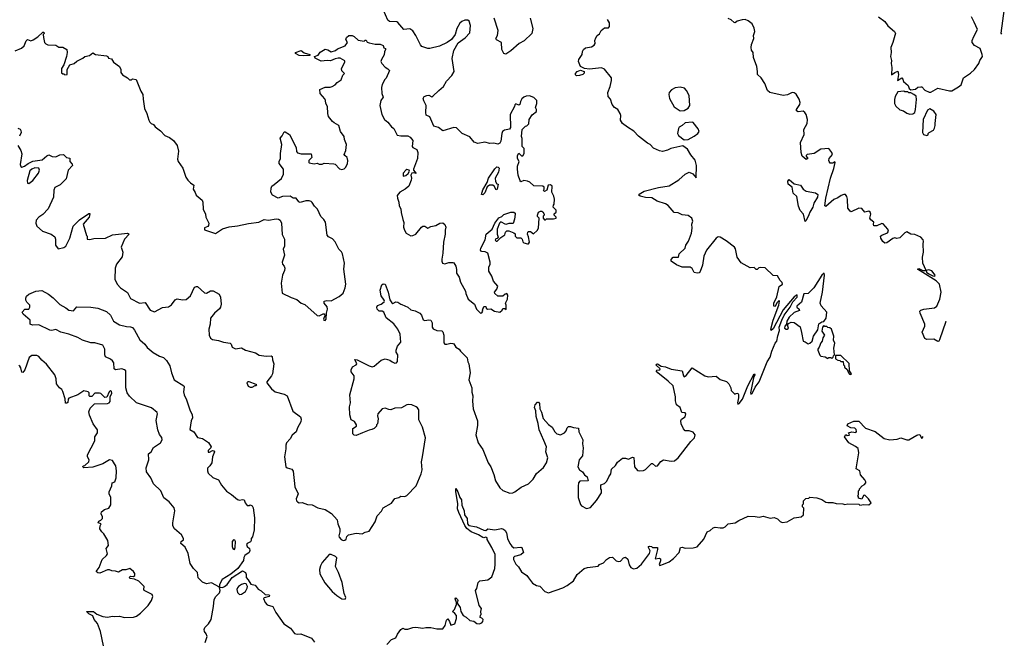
# Model space of a CAD drawing. Extents: x 2220333 to 2384341, y 721037 to 894043.
# Tile 282 of 325: x 2352603 to 2362473, y 813727 to 819944. Entities that reach past the tile are written whole.
import ezdxf

# ---------------------------------------------------------------- set-up
doc = ezdxf.new("R2010")
doc.units = 0

msp = doc.modelspace()

# ---------------------------------------------------------------- linework, layer by layer
at = {"layer": '0CON10XD'}
for points in [[(2356444, 817944), (2356453.6, 817913.6), (2356448.8, 817865), (2356458.8, 817835), (2356478.8, 817805), (2356525, 817780), (2356545, 817780.8), (2356575, 817796), (2356630, 817865), (2356645, 817874), (2356665, 817874), (2356695, 817856.7), (2356725, 817871.2), (2356775, 817882.5), (2356815, 817906), (2356845, 817908.8), (2356865, 817893.3), (2356875.8, 817865), (2356867.1, 817835), (2356868, 817795), (2356851.4, 817715), (2356844.4, 817605), (2356833.6, 817543.6), (2356833.6, 817523.6), (2356842.5, 817505), (2356865, 817497.5), (2356905, 817510), (2356945, 817512.5), (2356955, 817507.5), (2356973.8, 817475), (2356981.7, 817441.7), (2356981.4, 817405), (2357010, 817365), (2357022, 817315), (2357071.2, 817225), (2357075, 817200), (2357097.5, 817145), (2357162.5, 817095), (2357182.5, 817045), (2357222.5, 817005), (2357235, 817007.5), (2357247, 817023), (2357242.5, 817035), (2357255, 817070), (2357275, 817070), (2357280, 817055), (2357293, 817043), (2357325, 817046.7), (2357363.8, 817023.8), (2357415, 817012.5), (2357440, 817035), (2357445, 817050), (2357465, 817050), (2357478.3, 817041.7), (2357480, 817085), (2357472.5, 817105), (2357492.5, 817145), (2357497.5, 817185), (2357485, 817200), (2357470, 817195), (2357446.4, 817173.6), (2357395, 817173.3), (2357365, 817200), (2357362.5, 817215), (2357387.5, 817245), (2357397.5, 817275), (2357353.8, 817325), (2357336.7, 817375), (2357306.7, 817425), (2357306.4, 817463.6), (2357318.8, 817495), (2357318.8, 817515), (2357296.7, 817605), (2357269.3, 817619.3), (2357233, 817623), (2357223.3, 817635), (2357226.7, 817655), (2357270.5, 817739.5), (2357280, 817795), (2357340, 817845), (2357367.5, 817905), (2357405, 817957.5), (2357436.1, 817973.9), (2357455, 817992.5), (2357525, 818017.5), (2357555, 818017.5), (2357570, 818005), (2357570, 817995), (2357562.5, 817945), (2357548.3, 817901.7), (2357505, 817902.5), (2357475, 817893.3), (2357425, 817920), (2357413, 817907), (2357390, 817845), (2357390, 817795), (2357400, 817765), (2357388.3, 817751.7), (2357375, 817750), (2357370, 817735), (2357380, 817725), (2357390, 817725), (2357427, 817763), (2357465, 817790), (2357472.5, 817815), (2357485, 817827.5), (2357505, 817830), (2357555, 817810), (2357568.3, 817798.3), (2357570, 817775), (2357585, 817757.5), (2357625, 817760), (2357640, 817745), (2357645, 817720), (2357655, 817707.5), (2357695, 817697.5), (2357705, 817700), (2357712.5, 817715), (2357705, 817770), (2357692.5, 817795), (2357697.5, 817815), (2357705, 817822.5), (2357725, 817822.5), (2357755, 817800), (2357789.3, 817830.7), (2357802.5, 817855), (2357810, 817955), (2357793, 817973), (2357792.5, 817985), (2357804.1, 818015.9), (2357825, 818027.5), (2357837.5, 818027.5), (2357848.3, 818018.3), (2357860, 817995), (2357860, 817985), (2357850, 817975), (2357850, 817955), (2357865, 817940), (2357875, 817940), (2357885, 817950), (2357955, 817947.5), (2357980, 817955), (2357980, 817965), (2357960, 817985), (2357961.7, 817998.3), (2357980, 818015), (2357980, 818035), (2357950, 818065), (2357953, 818087), (2357960, 818095), (2357962.5, 818145), (2357956.2, 818175), (2357937.5, 818215), (2357940, 818275), (2357925, 818290), (2357900, 818285), (2357887.5, 818235), (2357862.5, 818222.5), (2357852.5, 818232.5), (2357860, 818245), (2357860, 818265), (2357847, 818277), (2357758.3, 818278.3), (2357716.4, 818316.4), (2357695, 818327.5), (2357655, 818332.5), (2357625, 818320), (2357618.3, 818328.3), (2357600, 818385), (2357593, 818447), (2357592.5, 818475), (2357610, 818525), (2357593.3, 818555), (2357592.5, 818585), (2357605, 818607.5), (2357631.7, 818581.7), (2357645, 818580), (2357660, 818605), (2357660, 818655), (2357640, 818675), (2357640, 818755), (2357632.5, 818775), (2357640, 818845), (2357671.7, 818878.3), (2357688.3, 818881.7), (2357708.3, 818901.7), (2357710, 818945), (2357740.7, 818989.3), (2357782.5, 819025), (2357782.5, 819045), (2357772.5, 819065), (2357786.7, 819105), (2357787.5, 819125), (2357786.1, 819136.1), (2357755.8, 819165.8), (2357715, 819182), (2357680.7, 819179.3), (2357655, 819167.5), (2357635, 819152.5), (2357623.6, 819123.6), (2357616.2, 819095), (2357605, 819086.7), (2357575, 819100), (2357565, 819090), (2357562.5, 819075), (2357520.8, 818995), (2357524.4, 818865), (2357512.5, 818847.5), (2357463.6, 818836.4), (2357444.3, 818825), (2357435.8, 818805), (2357426.1, 818726.1), (2357415, 818708), (2357395, 818698.6), (2357355, 818705.7), (2357315, 818703.8), (2357265, 818718), (2357194.5, 818704.5), (2357158.7, 818718.7), (2357115, 818769.2), (2357040, 818805), (2356980.8, 818860.8), (2356955, 818864.2), (2356845, 818832), (2356802.4, 818862.4), (2356755, 818876.7), (2356715, 818970), (2356678.3, 818988.3), (2356673.3, 819015), (2356679.2, 819085), (2356652.7, 819132.7), (2356648.8, 819155), (2356656.1, 819173.9), (2356685, 819186), (2356705, 819188.8), (2356735, 819172.5), (2356745, 819176.7), (2356805, 819233.8), (2356851.4, 819275), (2356882, 819328), (2356935, 819385.8), (2356959.4, 819425), (2356938, 819555), (2356953.8, 819635), (2356998.3, 819711.7), (2357069.3, 819760.7), (2357115, 819812.5), (2357123.1, 819885), (2357109.7, 819929.7), (2357095, 819940), (2357065, 819939.4), (2357034, 819925), (2357015, 819908), (2356984, 819855), (2356967.5, 819795), (2356932.5, 819745), (2356887.5, 819715), (2356812.1, 819677.9), (2356715, 819654.4), (2356695, 819655.6), (2356635, 819675.8), (2356620.9, 819690.9), (2356575, 819786.2), (2356545, 819831.2), (2356515, 819851.4), (2356455, 819846.7), (2356395, 819917.5), (2356383, 819923), (2356310, 819925), (2356295, 819940), (2356247.5, 820047.5)], [(2357718.7, 819958.7), (2357747.3, 819857.3), (2357738, 819805), (2357659.1, 819730.9), (2357610, 819705), (2357527.4, 819632.6), (2357485, 819604), (2357475, 819600), (2357455.8, 819605.8), (2357435.5, 819645.5), (2357432.5, 819715), (2357383.9, 819743.9), (2357377.5, 819755), (2357393.8, 819785), (2357399.2, 819835), (2357357.9, 819957.9)], [(2361212.3, 819972.3), (2361275, 819927.5), (2361304.1, 819884.1), (2361372.5, 819825), (2361382.5, 819805), (2361373.8, 819786.2), (2361356.7, 819715), (2361336.7, 819665), (2361340, 819615), (2361333.3, 819575), (2361342.5, 819535), (2361340, 819505), (2361346.2, 819465), (2361342.5, 819392.5), (2361374.2, 819415.8), (2361406.7, 819426.7), (2361413.8, 819395), (2361403.3, 819333.3), (2361445, 819362.5), (2361457, 819347), (2361462.5, 819325), (2361510, 819285), (2361520, 819255), (2361535, 819240), (2361581.7, 819248.3), (2361605, 819267.5), (2361635, 819272.5), (2361645, 819270), (2361675, 819237.5), (2361718.3, 819218.3), (2361735, 819217.5), (2361805, 819257.5), (2361921.7, 819231.7), (2361948.3, 819231.7), (2362015, 819270), (2362039.3, 819290.7), (2362065, 819360), (2362135, 819406.7), (2362172.5, 819445), (2362216.7, 819505), (2362226.7, 819535), (2362253.8, 819575), (2362252, 819595), (2362230, 819655), (2362173.3, 819685), (2362151.2, 819715), (2362152, 819735), (2362166, 819775), (2362205.6, 819845), (2362169.8, 819919.8), (2362142.2, 819972.2)], [(2362472.7, 820055), (2362438.3, 819808.3), (2362444.5, 819800.1)], [(2359355, 815812), (2359315, 815823.6), (2359275, 815825.7), (2359255.6, 815845), (2359233.8, 815895), (2359231.2, 815925), (2359238.3, 815941.7), (2359275.4, 815964.6), (2359280.8, 815995), (2359275, 816006), (2359240, 816010), (2359225, 816057.5), (2359187.5, 816085), (2359178, 816125), (2359178, 816165), (2359152, 816275), (2359104.4, 816324.4), (2358998.8, 816405), (2358982.5, 816425), (2358988.3, 816431.7), (2359020, 816435), (2359022.5, 816445), (2358984.3, 816484.3), (2358987, 816493), (2358995, 816495.8), (2359032, 816472), (2359075, 816467.5), (2359135, 816442.5), (2359245, 816426.7), (2359257.5, 816375), (2359265, 816367.5), (2359285, 816380), (2359345, 816457.5), (2359470, 816375), (2359505, 816367.5), (2359585, 816372.5), (2359625, 816340), (2359689.3, 816319.3), (2359710, 816295), (2359730, 816255), (2359735, 816230), (2359771.7, 816191.7), (2359785, 816200), (2359801.7, 816201.7), (2359809.3, 816189.3), (2359808.8, 816155), (2359797.5, 816105), (2359802.5, 816092.5), (2359815, 816100), (2359847, 816143), (2359903.5, 816276.5), (2359965, 816397.5), (2359972.5, 816385), (2359960, 816355), (2359930, 816205), (2359932.5, 816192.5), (2359945, 816200), (2359976.4, 816263.6), (2360013.9, 816316.1), (2360095, 816517.5), (2360125.9, 816564.1), (2360142, 816625), (2360177.3, 816702.7), (2360193.8, 816725), (2360201.7, 816778.3), (2360219.3, 816830.7), (2360217.5, 816865), (2360241.2, 816935), (2360266.2, 816985), (2360326.7, 817065), (2360353.9, 817116.1), (2360396.7, 817165), (2360397.5, 817187.5), (2360365, 817168.8), (2360255, 817036), (2360155, 816847.5), (2360135, 816830), (2360133.3, 816845), (2360156.2, 816935), (2360213.3, 817085), (2360220, 817125), (2360215, 817130), (2360193.6, 817106.4), (2360175, 817070), (2360162.5, 817072.5), (2360161.2, 817105), (2360191.7, 817168.3), (2360215, 817270), (2360250, 817295), (2360245, 817310), (2360225, 817330), (2360198.3, 817378.3), (2360155, 817380), (2360075, 817457.5), (2360025, 817460), (2360013, 817457), (2359995, 817440), (2359985, 817440), (2359965, 817460), (2359925, 817457.5), (2359835, 817507.5), (2359796.4, 817566.4), (2359777.5, 817647.5), (2359766.6, 817666.6), (2359685, 817730), (2359625, 817764.2), (2359605, 817767.1), (2359584.2, 817755), (2359487.1, 817635), (2359460, 817575), (2359446, 817485), (2359425, 817420), (2359415, 817407.5), (2359395, 817403.3), (2359363, 817413), (2359345, 817452.5), (2359325, 817463.8), (2359245, 817463.3), (2359187.7, 817487.7), (2359135, 817523.3), (2359135, 817540), (2359155, 817566.7), (2359207.5, 817565), (2359215, 817600), (2359273.3, 817656.7), (2359280, 817685), (2359305.6, 817724.4), (2359335.7, 817805), (2359342.5, 817855), (2359340, 817895), (2359350, 817925), (2359340, 817955), (2359305, 817981.2), (2359245, 817989.2), (2359205, 818007.5), (2359165, 818014), (2359105, 818081.2), (2359075, 818100), (2358992.5, 818125), (2358939.5, 818159.5), (2358875, 818162.2), (2358823.3, 818175), (2358810, 818185), (2358812, 818195), (2358862.7, 818227.3), (2359005, 818264.4), (2359115, 818278.1), (2359209.1, 818340.9), (2359272.7, 818397.3), (2359315, 818417.5), (2359349.3, 818399.3), (2359385, 818360), (2359386, 818485), (2359375, 818537.5), (2359329.5, 818589.5), (2359295.6, 818645.6), (2359249.3, 818679.3), (2359130, 818655), (2359095, 818636.2), (2359045, 818623.8), (2359015, 818628.8), (2358957, 818657), (2358923, 818693), (2358895, 818707.5), (2358807.3, 818777.3), (2358758.3, 818828.3), (2358695.7, 818865.7), (2358646, 818905), (2358623.9, 818936.1), (2358627.5, 818985), (2358622.9, 819005), (2358598, 819045), (2358565, 819065.7), (2358543, 819093), (2358525, 819147.5), (2358502.5, 819175), (2358498, 819215), (2358521.2, 819275), (2358536.2, 819335), (2358537, 819363), (2358465, 819447.5), (2358435, 819463.3), (2358315, 819448), (2358264, 819454), (2358224.4, 819474.4), (2358206.2, 819525), (2358208.8, 819545), (2358240.8, 819595), (2358244.3, 819625), (2358255, 819646), (2358275, 819662.5), (2358335, 819672.5), (2358361.7, 819688.3), (2358370, 819705), (2358367.5, 819735), (2358378.3, 819761.7), (2358393.3, 819785), (2358416.1, 819803.9), (2358433.3, 819835), (2358465, 819862.5), (2358505, 819862.5), (2358516.7, 819875), (2358515, 819912.5), (2358496.7, 819945)], [(2361887.9, 816917.1), (2361885, 816920), (2361824.4, 816735.6), (2361815, 816722), (2361805, 816720), (2361765, 816742.7), (2361695, 816740.3), (2361675, 816750.4), (2361650.5, 816815), (2361675.8, 816875), (2361675.8, 816895), (2361628.1, 817005), (2361625.8, 817025), (2361636, 817035), (2361664.7, 817045.3), (2361773.6, 817056.4), (2361795, 817072.5), (2361826.5, 817143.5), (2361838.8, 817215), (2361823, 817293), (2361788.3, 817328.3), (2361603.3, 817445), (2361615, 817450), (2361655, 817430), (2361690, 817430), (2361656.7, 817505), (2361653.3, 817565), (2361663.9, 817616.1), (2361657.9, 817695), (2361662.2, 817725), (2361658.6, 817738.6), (2361635.8, 817765), (2361575, 817791.4), (2361535.8, 817795.8), (2361495, 817817.5), (2361475, 817807.5), (2361425, 817760), (2361395, 817752.5), (2361375, 817757.5), (2361355, 817753.3), (2361295, 817710), (2361275, 817706.7), (2361255, 817722.5), (2361233.9, 817753.9), (2361233.3, 817775), (2361244.3, 817785.7), (2361302.1, 817807.9), (2361311.1, 817825), (2361304.2, 817845), (2361259.3, 817899.3), (2361245, 817903.3), (2361195, 817880), (2361165, 817880), (2361160, 817895), (2361166.1, 817916.1), (2361135, 817937.5), (2361124.2, 817954.2), (2361134.4, 817995), (2361128.1, 818015), (2361115, 818024.3), (2361076.1, 818016.1), (2361045, 818052.9), (2361015, 818054.3), (2360939.3, 818020.7), (2360926.1, 818026.1), (2360903.3, 818055), (2360900, 818145), (2360893.9, 818173.9), (2360882.5, 818192.5), (2360865, 818193.3), (2360836.4, 818183.6), (2360805, 818160), (2360765, 818143.3), (2360685, 818072.5), (2360675, 818080), (2360683.1, 818156.9), (2360731.9, 818358.1), (2360765, 818452.5), (2360777.5, 818515), (2360775, 818520), (2360755, 818506.7), (2360727.5, 818507.5), (2360716.7, 818525), (2360713.3, 818535), (2360718.8, 818555), (2360749.2, 818595), (2360744.1, 818614.1), (2360715, 818653.3), (2360635, 818645.7), (2360566.9, 818603.1), (2360497.5, 818595), (2360486.7, 818585), (2360487, 818577), (2360502.5, 818555), (2360485, 818542), (2360447.7, 818577.7), (2360436.2, 818615), (2360430.6, 818715), (2360466, 818795), (2360463.8, 818845), (2360496, 818905), (2360501.2, 818945), (2360487.5, 818995), (2360474.3, 819014.3), (2360455, 819027.5), (2360405, 819020), (2360390.5, 819030.5), (2360390, 819045), (2360422.2, 819095), (2360427.3, 819115), (2360415, 819148.6), (2360385, 819197.3), (2360365, 819212.5), (2360345, 819215.6), (2360298.7, 819191.3), (2360255, 819183.1), (2360123.1, 819213.1), (2360100, 819235), (2360070.8, 819305), (2360035, 819360), (2359997.5, 819395), (2360000, 819425), (2359992.5, 819475), (2359958.8, 819565), (2359956, 819615), (2359939.7, 819639.7), (2359934.2, 819665), (2359937.5, 819695), (2359960.8, 819755), (2359960, 819785), (2359972, 819825), (2359965, 819857.5), (2359945, 819902.5), (2359905, 819933.8), (2359875, 819946.2), (2359845, 819943.8), (2359795, 819928.8), (2359775.8, 819914.2), (2359765, 819916.7), (2359735, 819943.3), (2359705, 819956.7)], [(2352557.5, 819632.5), (2352619.7, 819660.3), (2352649.3, 819680.7), (2352668.3, 819731.7), (2352680, 819745), (2352713.3, 819733.3), (2352737.7, 819742.3), (2352786.1, 819773.9), (2352835, 819820), (2352845, 819820), (2352850, 819805), (2352840, 819795), (2352843.3, 819765), (2352853.3, 819715), (2352865, 819702.5), (2352885, 819693.3), (2352965, 819690), (2352995, 819667.5), (2353035, 819670), (2353076.7, 819645), (2353080, 819615), (2353072.5, 819575), (2353047.3, 819492.7), (2353021.2, 819455), (2353023, 819413), (2353035, 819400), (2353045, 819400), (2353055, 819390), (2353080, 819395), (2353080, 819445), (2353105, 819491.2), (2353150, 819505), (2353175, 819530), (2353235, 819557.5), (2353256.1, 819573.9), (2353303.6, 819586.4), (2353335, 819612.5), (2353363.9, 819593.9), (2353475, 819582.5), (2353487.5, 819575), (2353495, 819560), (2353525, 819552.5), (2353545, 819517.5), (2353602.5, 819475), (2353616.4, 819446.4), (2353617.5, 819415), (2353635, 819392.5), (2353683, 819363), (2353705, 819340), (2353725, 819340), (2353735, 819350), (2353770, 819345), (2353816.4, 819226.4), (2353836.2, 819195), (2353840.7, 819149.3), (2353854, 819055), (2353876.2, 819005), (2353896.1, 818936.1), (2353907.7, 818917.7), (2353922.7, 818902.7), (2353943.8, 818893.8), (2353960.3, 818870.3), (2354015, 818830), (2354056.7, 818785), (2354104.2, 818764.2), (2354144.3, 818734.3), (2354183.3, 818685), (2354195.8, 818625.8), (2354186.7, 818546.7), (2354192.5, 818525), (2354240, 818455), (2354270, 818365), (2354287.7, 818337.7), (2354315, 818308.8), (2354350, 818285), (2354343.3, 818245), (2354363.6, 818213.6), (2354373.3, 818185), (2354432.5, 818135), (2354440, 818115), (2354443.8, 818045), (2354466.7, 817995), (2354467.5, 817965), (2354497.5, 817905), (2354497, 817883), (2354488.3, 817871.7), (2354455, 817860), (2354455, 817840), (2354565, 817802.9), (2354635, 817848.5), (2354702.4, 817867.6), (2354785, 817878.6), (2354897.9, 817902.1), (2355000, 817915), (2355055, 817941.2), (2355095.7, 817935.7), (2355175, 817950.4), (2355196.8, 817946.8), (2355215.4, 817935.4), (2355227.5, 817905), (2355235, 817792.5), (2355257.1, 817745), (2355259.2, 817695), (2355257.5, 817675), (2355244, 817645), (2355258.8, 817585), (2355234.4, 817514.4), (2355238, 817495), (2355254.5, 817474.5), (2355260, 817455), (2355257.4, 817432.6), (2355236.2, 817385), (2355224.2, 817305), (2355234.5, 817205), (2355325, 817160.4), (2355381.7, 817141.7), (2355425, 817105.7), (2355461.7, 817091.7), (2355585, 816980), (2355605, 816976.7), (2355645, 816997.5), (2355658.3, 816998.3), (2355662.5, 816975), (2355656.7, 816963.3), (2355650, 816945), (2355652.3, 816932.3), (2355665, 816931.2), (2355675, 816942.5), (2355677, 817003), (2355689.2, 817045), (2355685, 817066.7), (2355656.2, 817105), (2355656.7, 817123.3), (2355680.3, 817129.7), (2355725, 817128.9), (2355805, 817171.2), (2355845.8, 817204.2), (2355866.4, 817256.4), (2355871.2, 817295), (2355851.2, 817445), (2355859.2, 817505), (2355838, 817598), (2355828.3, 817618.3), (2355802.5, 817645), (2355765, 817717.5), (2355737.7, 817747.7), (2355699.5, 817769.5), (2355686.2, 817785), (2355670, 817915), (2355653, 817943), (2355621.7, 817971.7), (2355588.8, 818045), (2355556.7, 818075), (2355535, 818112.5), (2355523.6, 818123.6), (2355505, 818128.8), (2355471.7, 818128.3), (2355413, 818113), (2355400.7, 818120.7), (2355375, 818156.7), (2355345, 818157.5), (2355315, 818176.7), (2355238.3, 818171.7), (2355195, 818157.5), (2355137, 818187), (2355120, 818215), (2355122.5, 818255), (2355130, 818275), (2355155, 818292), (2355228.3, 818351.7), (2355247.5, 818395), (2355246, 818445), (2355203.9, 818503.9), (2355203.3, 818525), (2355218, 818555), (2355218, 818605), (2355230, 818695), (2355213.6, 818756.4), (2355235, 818780), (2355255, 818820), (2355265, 818820), (2355306.7, 818795), (2355373.8, 818665), (2355376.7, 818625), (2355389.5, 818609.5), (2355425, 818600), (2355525, 818600), (2355530, 818565), (2355502.5, 818535), (2355500, 818515), (2355505, 818510), (2355555, 818500), (2355585, 818506.7), (2355605, 818497.5), (2355635, 818497.5), (2355655, 818506.7), (2355751.7, 818501.7), (2355766.4, 818496.4), (2355809.5, 818449.5), (2355832.3, 818442.3), (2355855, 818450), (2355867.4, 818462.6), (2355888.3, 818501.7), (2355891.4, 818535), (2355884.2, 818564.2), (2355862.3, 818582.3), (2355856.7, 818595), (2355871.2, 818635), (2355878.8, 818695), (2355857.5, 818745), (2355856.2, 818775), (2355820, 818825), (2355802.5, 818885), (2355755, 818910), (2355740, 818925), (2355700, 818975), (2355693.6, 819003.6), (2355687.5, 819075), (2355673.3, 819105), (2355670, 819135), (2355661.7, 819151.7), (2355613.9, 819203.9), (2355612.5, 819245), (2355665, 819266.7), (2355715, 819267.5), (2355735, 819273.8), (2355765, 819290), (2355786, 819314), (2355825, 819340), (2355841.7, 819388.3), (2355860, 819405), (2355831.7, 819431.7), (2355827.5, 819455), (2355861.7, 819518.3), (2355861.7, 819531.7), (2355815, 819557.5), (2355795, 819557.5), (2355765, 819552.5), (2355719.3, 819530.7), (2355685, 819536.7), (2355625, 819527.8), (2355565, 819558.8), (2355556.7, 819575), (2355595, 819590), (2355615, 819618.8), (2355665, 819648.8), (2355693.6, 819643.6), (2355725, 819622.5), (2355767.5, 819635), (2355788.3, 819651.7), (2355865, 819683.8), (2355887.5, 819715), (2355872.5, 819745), (2355877.5, 819765), (2355903.6, 819786.4), (2355935, 819786.7), (2355957.5, 819775), (2355995, 819738.8), (2356055, 819730), (2356065, 819740), (2356075, 819740), (2356085, 819720), (2356105, 819712.5), (2356165, 819700), (2356215, 819698.8), (2356246.4, 819686.4), (2356253, 819663), (2356270, 819655), (2356270, 819645), (2356258.3, 819621.7), (2356257, 819593), (2356228.8, 819545), (2356224, 819525), (2356234.4, 819504.4), (2356265, 819470), (2356295, 819452.5), (2356310, 819435), (2356275, 819357.5), (2356262.5, 819345), (2356237.5, 819295), (2356230, 819265), (2356232.5, 819205), (2356246.4, 819166.4), (2356223.3, 819135), (2356213.8, 819085), (2356234.1, 818994.1), (2356261.2, 818945), (2356295, 818918.8), (2356331.7, 818871.7), (2356354.1, 818854.1), (2356387.5, 818787.5), (2356425, 818780), (2356495, 818782), (2356518.7, 818768.7), (2356542.5, 818735), (2356536, 818675), (2356545, 818662), (2356583.9, 818643.9), (2356593.8, 818615), (2356590, 818555), (2356550, 818445), (2356550, 818435), (2356577.5, 818402.5), (2356555, 818410), (2356533.3, 818406.7), (2356523.3, 818385), (2356530, 818355), (2356527.5, 818335), (2356502.5, 818275), (2356466.7, 818245), (2356413, 818217), (2356388.5, 818181.5), (2356388.9, 818155), (2356404, 818115), (2356408.3, 818078.3), (2356425, 818050), (2356426.4, 818013.6), (2356444, 817944)], [(2355445, 819581.1), (2355405, 819586.4), (2355368, 819605), (2355366.7, 819615), (2355425, 819634.3), (2355455, 819612.5), (2355510, 819595), (2355510, 819585), (2355505, 819584), (2355445, 819581.1)], [(2358185, 819382.5), (2358173, 819393), (2358173.3, 819405), (2358191.2, 819425), (2358225, 819438), (2358262.5, 819425), (2358260.7, 819409.3), (2358246.7, 819395), (2358215, 819383.8), (2358185, 819382.5)], [(2359225, 819032.5), (2359265, 819033.3), (2359303.9, 819056.1), (2359320, 819085), (2359313.3, 819185), (2359285.8, 819235.8), (2359267, 819257), (2359225, 819267.5), (2359175, 819262.5), (2359137, 819243), (2359114, 819215), (2359110, 819195), (2359118, 819155), (2359165, 819070), (2359225, 819032.5)], [(2361525, 818996.7), (2361555, 819001.2), (2361575.8, 819014.2), (2361583, 819043), (2361592.5, 819145), (2361588.3, 819178.3), (2361566.1, 819196.1), (2361535, 819210), (2361515, 819210), (2361505, 819220), (2361475, 819220), (2361465, 819227.5), (2361405, 819220), (2361380, 819175), (2361371.2, 819145), (2361373.3, 819105), (2361387, 819077), (2361425, 819042.5), (2361460.7, 819030.7), (2361495, 819006.7), (2361525, 818996.7)], [(2361695, 818782.5), (2361708.3, 818791.7), (2361710, 818805), (2361720, 818815), (2361761.7, 818838.3), (2361773.9, 818856.1), (2361781.2, 818885), (2361778.8, 818905), (2361790, 818995), (2361765, 819028.8), (2361725, 819051.2), (2361701.7, 819038.3), (2361660, 818945), (2361653.3, 818815), (2361663.6, 818793.6), (2361695, 818782.5)], [(2359265, 818740), (2359305, 818742.5), (2359365, 818777.5), (2359400, 818805), (2359412.5, 818825), (2359405, 818850), (2359355, 818912.5), (2359345, 818917.5), (2359275, 818910), (2359245, 818882.5), (2359213.6, 818866.4), (2359207.5, 818855), (2359197.5, 818805), (2359207.5, 818785), (2359265, 818740)], [(2352584.1, 818855.9), (2352607, 818847), (2352615.6, 818835.6), (2352618.1, 818815), (2352602.1, 818777.9)], [(2352584.1, 818684.1), (2352615, 818632.5), (2352625, 818600), (2352609.2, 818495), (2352614.1, 818474.1), (2352625, 818466.7), (2352652.5, 818475), (2352687.7, 818502.3), (2352735, 818527.5), (2352830, 818540), (2352875, 818580), (2352895, 818590), (2352930, 818575), (2352965, 818570.8), (2353005, 818588.8), (2353043, 818593), (2353073.9, 818563.9), (2353105, 818557.5), (2353107.5, 818525), (2353128.3, 818498.3), (2353131.2, 818485), (2353088, 818435), (2353070, 818350), (2353009.1, 818290.9), (2352955.8, 818264.2), (2352944, 818235), (2352943.3, 818165), (2352889.7, 818050.3), (2352835.9, 817994.1), (2352794.1, 817965.9), (2352768.8, 817935), (2352766.2, 817905), (2352776.7, 817875), (2352832.5, 817825), (2352920, 817795), (2352955, 817767.5), (2352963.3, 817745), (2352963.8, 817685), (2352989.3, 817649.3), (2353045, 817661.2), (2353065, 817676.7), (2353105, 817756.7), (2353140, 817875), (2353201.9, 817938.1), (2353295, 818002.5), (2353305, 818003.3), (2353307.8, 817997.8), (2353300.5, 817965), (2353240, 817895), (2353273, 817783), (2353280, 817775), (2353280, 817745), (2353305, 817742.5), (2353345, 817752.5), (2353465, 817753.8), (2353535, 817790), (2353685, 817805.8), (2353700, 817795), (2353653.7, 817746.3), (2353620.8, 817665), (2353637.5, 817615), (2353631.7, 817568.3), (2353573.8, 817495), (2353558.8, 817455), (2353558, 817345), (2353581.2, 817295), (2353615, 817256.2), (2353685, 817212), (2353715, 817151.8), (2353805, 817104.5), (2353859.3, 817109.3), (2353910, 817035), (2353955, 817018.8), (2354035, 817061.2), (2354095, 817066.2), (2354125, 817086.2), (2354163, 817137), (2354182.3, 817147.7), (2354236.4, 817136.4), (2354270.7, 817139.3), (2354315, 817177.5), (2354353.9, 817266.1), (2354375, 817272.5), (2354385, 817270), (2354455, 817206.7), (2354476.1, 817203.9), (2354515, 817227.5), (2354543, 817227), (2354602.5, 817195), (2354615.9, 817165.9), (2354622.5, 817095), (2354617.5, 817065), (2354605, 817046), (2354556, 817005), (2354515.6, 816954.4), (2354512.9, 816895), (2354500.8, 816845), (2354504.1, 816784.1), (2354514.2, 816754.2), (2354535, 816741.2), (2354595, 816730), (2354645, 816712), (2354712.5, 816705), (2354723.3, 816695), (2354733.3, 816665), (2354765, 816646.2), (2354825, 816656), (2354865, 816634.2), (2354965.7, 816605.7), (2355005, 816584.2), (2355075, 816572), (2355125, 816577.5), (2355135, 816570), (2355137.5, 816535), (2355150, 816495), (2355137.5, 816395), (2355128.8, 816375), (2355080, 816315), (2355080, 816305), (2355126.2, 816245), (2355165, 816216.2), (2355255, 816194), (2355285.7, 816175.7), (2355341.2, 816021.2), (2355417.5, 815965), (2355423.6, 815943.6), (2355420, 815915), (2355387.5, 815855), (2355376.1, 815813.9), (2355335, 815782.5), (2355313.3, 815745), (2355276.7, 815705), (2355269.3, 815680.7), (2355270, 815645), (2355257.5, 815565), (2355270, 815465), (2355284.2, 815454.2), (2355330.7, 815440.7), (2355345, 815420), (2355360, 815265), (2355393.3, 815195), (2355376.2, 815145), (2355378.8, 815125), (2355386.7, 815115), (2355405, 815103.8), (2355435, 815106.7), (2355488.3, 815088.3), (2355533.9, 815083.9), (2355592.7, 815052.7), (2355665, 815038.8), (2355727.7, 814997.7), (2355783.9, 814933.9), (2355791.2, 814895), (2355813.6, 814843.6), (2355813.3, 814815), (2355801.2, 814775), (2355805, 814760), (2355825, 814736.7), (2355845, 814726.7), (2355861.7, 814728.3), (2355875, 814740), (2355883.9, 814766.1), (2355900, 814785), (2355975, 814801.2), (2356036.4, 814793.6), (2356065, 814810), (2356105, 814820), (2356166.7, 814915), (2356186.7, 814975), (2356230.7, 815019.3), (2356245.8, 815054.2), (2356330.5, 815099.5), (2356365, 815146), (2356405, 815156.2), (2356425, 815170), (2356465, 815168), (2356485, 815176.7), (2356578, 815275), (2356628, 815395), (2356636.2, 815435), (2356629.2, 815515), (2356642.5, 815565), (2356670.8, 815755), (2356641.7, 815861.7), (2356603.8, 815935), (2356602.9, 816035), (2356591.4, 816055), (2356575.8, 816065), (2356535, 816084.2), (2356505, 816090), (2356485, 816086.7), (2356430, 816055), (2356365, 816053.8), (2356323, 816037), (2356305, 816037.5), (2356265, 816052.5), (2356235, 816046.7), (2356193.3, 815995), (2356190, 815975), (2356197.5, 815945), (2356190, 815895), (2356180, 815885), (2356178.3, 815871.7), (2356155, 815850), (2356131.7, 815838.3), (2356105, 815833.3), (2356040, 815805), (2355975, 815777.5), (2355955, 815782.5), (2355942.5, 815795), (2355943, 815847), (2355978.3, 815871.7), (2355980, 815885), (2355958.3, 815918.3), (2355927, 815937), (2355911.2, 815985), (2355910, 816065), (2355920, 816105), (2355913.8, 816185), (2355957.1, 816345), (2355956, 816375), (2355926.7, 816415), (2355926.2, 816435), (2355940, 816465), (2355977.5, 816485), (2355983.8, 816495), (2355961.2, 816538.8), (2355985, 816535.5), (2356105.8, 816475), (2356135, 816466.5), (2356156.8, 816473.2), (2356225, 816533.8), (2356265, 816546.7), (2356315, 816533.3), (2356337.5, 816515), (2356365, 816503.8), (2356380, 816505), (2356391.7, 816518.3), (2356392.5, 816585), (2356377.5, 816615), (2356376.7, 816635), (2356388.8, 816675), (2356422.5, 816715), (2356417.5, 816795), (2356392.5, 816845), (2356355, 816896.2), (2356276.9, 816956.9), (2356252.6, 817012.6), (2356235, 817022.5), (2356205, 817023.8), (2356185, 817042.5), (2356182, 817065), (2356188.3, 817081.7), (2356225, 817093.8), (2356255, 817118.8), (2356261.2, 817125), (2356258, 817135), (2356226.1, 817176.1), (2356217, 817233), (2356233.6, 817286.4), (2356245, 817296.7), (2356265, 817293.3), (2356296.1, 817215), (2356315, 817136.7), (2356335, 817106.2), (2356345, 817100), (2356375, 817116), (2356393.9, 817113.9), (2356423, 817093), (2356435, 817092.5), (2356495, 817062.5), (2356525, 817037.5), (2356566.4, 817026.4), (2356615, 817002.5), (2356630, 816985), (2356646.4, 816936.4), (2356665, 816932), (2356705, 816938.8), (2356723.6, 816933.6), (2356736.1, 816906.1), (2356736.7, 816865), (2356748.3, 816848.3), (2356785, 816830), (2356835, 816826.7), (2356845, 816817.5), (2356854, 816785), (2356856.2, 816706.2), (2356863.3, 816695), (2356885, 816692.5), (2356925, 816704.2), (2356945, 816701.2), (2356956, 816696), (2356974, 816664), (2357007.5, 816645), (2357022.3, 816622.3), (2357087.5, 816555), (2357093.8, 816515), (2357106.2, 816495), (2357117.5, 816405), (2357103.8, 816335), (2357135.9, 816255.9), (2357135.8, 816214.2), (2357144.4, 816175), (2357143.1, 816123.1), (2357147.8, 816045), (2357192.1, 815925), (2357192.2, 815877.8), (2357176, 815785), (2357199.2, 815705), (2357246.9, 815636.9), (2357300, 815505), (2357327.1, 815465), (2357357.4, 815387.4), (2357371.1, 815325), (2357415, 815253.3), (2357445, 815226.2), (2357515, 815202), (2357545, 815204), (2357565, 815214), (2357630, 815260), (2357704.3, 815295.7), (2357750.3, 815339.7), (2357785, 815398.8), (2357855, 815458.8), (2357884, 815505), (2357896, 815555), (2357875.7, 815615), (2357882.3, 815665), (2357857.6, 815727.6), (2357808.9, 815835), (2357799.6, 815899.6), (2357780.2, 815970.2), (2357777.1, 816027.1), (2357765, 816060), (2357768.8, 816085), (2357795, 816112.5), (2357805, 816113.3), (2357815, 816097.5), (2357817.5, 816045), (2357833.4, 816013.4), (2357849.3, 815949.3), (2357905, 815887.5), (2357941.7, 815861.7), (2357966.7, 815815), (2357986.4, 815796.4), (2358025, 815786.7), (2358065, 815806.2), (2358081.2, 815825), (2358090, 815855), (2358105, 815867.5), (2358125, 815870), (2358155, 815858), (2358203.3, 815853.3), (2358209.2, 815815), (2358248, 815735), (2358246, 815695), (2358252.5, 815655), (2358243.1, 815575), (2358211.9, 815535), (2358198.9, 815465), (2358215, 815436), (2358245.6, 815415.6), (2358263.1, 815383.1), (2358292.5, 815365), (2358300, 815325), (2358219.1, 815320.9), (2358205.6, 815305), (2358201.1, 815271.1), (2358202.4, 815157.6), (2358225, 815086.7), (2358234.4, 815074.4), (2358285, 815046), (2358325, 815058), (2358384.3, 815125.7), (2358434, 815205), (2358433.8, 815233.8), (2358427.5, 815245), (2358430, 815285), (2358465, 815297.5), (2358488.8, 815321.2), (2358507.5, 815365), (2358530, 815395), (2358535, 815440), (2358575, 815477.5), (2358597, 815513), (2358645, 815550), (2358675, 815550), (2358705, 815540), (2358745, 815560), (2358758.3, 815558.3), (2358766.7, 815465), (2358795, 815427.5), (2358815, 815423.3), (2358855, 815427.5), (2358875, 815437.5), (2358935, 815497.5), (2358947, 815497), (2358975, 815472.5), (2358995, 815473.3), (2359030.9, 815519.1), (2359055, 815533.8), (2359135, 815520), (2359167.5, 815525), (2359205, 815553.3), (2359331.2, 815718.8), (2359367.5, 815755), (2359373.3, 815785), (2359355, 815812)], [(2352695, 818303.3), (2352735, 818332.5), (2352793.3, 818405), (2352803.3, 818435), (2352795, 818456.2), (2352755, 818460), (2352723.9, 818446.1), (2352705, 818430), (2352677, 818333), (2352682.5, 818305), (2352695, 818303.3)], [(2356447.5, 818377.5), (2356475, 818383.3), (2356498.3, 818401.7), (2356510, 818425), (2356507, 818437), (2356485, 818442.5), (2356475, 818437.5), (2356446.7, 818405), (2356447.5, 818377.5)], [(2357245, 818190), (2357232.5, 818192.5), (2357245, 818240), (2357287.7, 818312.3), (2357303, 818357), (2357365, 818450), (2357385, 818470), (2357398.3, 818468.3), (2357410, 818455), (2357402.5, 818415), (2357368, 818355), (2357372.3, 818322.3), (2357385, 818300), (2357400, 818295), (2357390, 818245), (2357385, 818240), (2357375, 818242.5), (2357363.8, 818273.8), (2357346, 818286), (2357312.3, 818287.7), (2357289.3, 818270.7), (2357265, 818210), (2357245, 818190)], [(2360475, 817923.3), (2360461.2, 817995), (2360425, 818033.3), (2360408.6, 818075), (2360392, 818172), (2360355, 818206.2), (2360345.7, 818265.7), (2360305.6, 818295), (2360303, 818327), (2360315, 818342.5), (2360365, 818300), (2360430, 818285), (2360457.5, 818245), (2360485, 818226.7), (2360580, 818210), (2360602.2, 818192.2), (2360600, 818165), (2360563.6, 818105), (2360553.4, 818065), (2360522.7, 818017.3), (2360515, 817988.8), (2360485, 817931.2), (2360475, 817923.3)], [(2360505, 816697.5), (2360525, 816703.3), (2360545.7, 816724.3), (2360561.1, 816775), (2360603, 816837), (2360615, 816897.5), (2360645, 816917.5), (2360665, 816920), (2360686.1, 816953.9), (2360693.3, 817015), (2360636.2, 817076.2), (2360628.4, 817105), (2360650, 817215), (2360670, 817385), (2360666.1, 817406.1), (2360644.2, 817385), (2360565, 817256.7), (2360505, 817200), (2360461.7, 817198.3), (2360441.2, 817115), (2360393.3, 817075), (2360392.5, 817065), (2360415, 817042.5), (2360418.3, 817031.7), (2360365, 817012.2), (2360316.4, 816963.6), (2360294, 816925), (2360290, 816895), (2360272.5, 816875), (2360270, 816855), (2360285, 816842.5), (2360297, 816843), (2360310, 816855), (2360300, 816885), (2360310.7, 816899.3), (2360335, 816913.8), (2360365, 816910.8), (2360425, 816866.2), (2360440.5, 816809.5), (2360455, 816722.5), (2360475, 816717.5), (2360505, 816697.5)], [(2361775, 817373.3), (2361780, 817385), (2361745, 817427.5), (2361715, 817436.7), (2361690, 817430), (2361692.5, 817415), (2361715, 817396.7), (2361755, 817376.7), (2361775, 817373.3)], [(2354605, 814260), (2354525, 814300.9), (2354475, 814292.5), (2354435, 814310), (2354391.7, 814351.7), (2354384.2, 814405), (2354345, 814446), (2354313.1, 814495), (2354292.2, 814595), (2354261.5, 814661.5), (2354217.5, 814695), (2354223.3, 814715), (2354246.1, 814733.9), (2354246.7, 814745), (2354223.9, 814783.9), (2354155, 814843.8), (2354139.1, 814875), (2354137.3, 814905), (2354157.5, 815025), (2354150.6, 815055), (2354102.9, 815115), (2354048.9, 815155), (2354017.9, 815225), (2353942.9, 815295), (2353916.9, 815355), (2353873.8, 815415), (2353869.6, 815455), (2353896.9, 815535), (2353893.8, 815595), (2353920, 815615), (2353943, 815657), (2354015, 815703.8), (2354031.4, 815735), (2354027.2, 815757.2), (2354005, 815790), (2353986.7, 815835), (2353971.4, 815928.6), (2353985.6, 815995), (2353979.8, 816009.8), (2353925, 816056.4), (2353772.9, 816105), (2353705, 816172.2), (2353682.1, 816205), (2353667.3, 816255), (2353666.1, 816426.1), (2353655, 816436.7), (2353625.9, 816445.9), (2353565, 816436.2), (2353550, 816445), (2353545.9, 816505.9), (2353535, 816527.5), (2353515, 816543.3), (2353462.5, 816565), (2353456.4, 816586.4), (2353456.1, 816643.9), (2353435, 816682), (2353355, 816706.2), (2353315, 816706.2), (2353232.7, 816732.7), (2353185, 816760.8), (2353095, 816794.5), (2353015, 816814.4), (2352965, 816840), (2352925, 816832), (2352905, 816834.2), (2352795, 816885.8), (2352732.7, 816882.7), (2352706.7, 816895), (2352708.8, 816935), (2352638.5, 816995), (2352627.8, 817015), (2352655, 817043.6), (2352695, 817042.5), (2352703.3, 817065), (2352703.3, 817085), (2352675, 817113.3), (2352666, 817135), (2352664.2, 817155.8), (2352671.2, 817175), (2352695, 817194), (2352765, 817225.6), (2352825, 817230.6), (2352892.5, 817195), (2352939.3, 817159.3), (2353005, 817092.5), (2353067, 817057), (2353095, 817032.5), (2353141.7, 817028.3), (2353175, 817066.7), (2353315, 817062.9), (2353385, 817053.1), (2353475, 817021.1), (2353515, 816984.2), (2353542, 816925), (2353605, 816885.8), (2353675, 816869.2), (2353715, 816867.5), (2353735, 816858.8), (2353754, 816835), (2353807.2, 816737.2), (2353858, 816695), (2353881.7, 816661.7), (2353941.3, 816611.3), (2354005, 816573.3), (2354045, 816560), (2354075, 816531.2), (2354109.4, 816475), (2354125.6, 816405), (2354150.6, 816335), (2354247.5, 816275), (2354251.2, 816265), (2354243.6, 816216.4), (2354252, 816185), (2354276.6, 816136.6), (2354308, 816035), (2354333.1, 815985), (2354334.3, 815955), (2354322.5, 815925), (2354308.3, 815838.3), (2354350, 815815), (2354387, 815757), (2354435, 815747.5), (2354495, 815710), (2354522.5, 815665), (2354520, 815655), (2354493, 815627), (2354491.7, 815611.7), (2354505, 815610), (2354535, 815627.5), (2354550, 815625), (2354557.5, 815615), (2354537.5, 815565), (2354528.8, 815505), (2354508.8, 815475), (2354485, 815450), (2354484.2, 815424.2), (2354492.7, 815402.7), (2354537.7, 815357.7), (2354595.5, 815335.5), (2354625, 815282.5), (2354675, 815220), (2354725, 815187.5), (2354786.4, 815136.4), (2354805, 815130), (2354837, 815137), (2354853, 815133), (2354864, 815105), (2354885, 815078.8), (2354903.6, 815076.4), (2354915, 815082.5), (2354933, 815073), (2354943, 815053), (2354955.8, 814955), (2354952.5, 814835), (2354936.7, 814765), (2354922.5, 814745), (2354923.3, 814725), (2354917.1, 814712.9), (2354885, 814697.1), (2354875.8, 814685), (2354885, 814666.2), (2354906.7, 814645), (2354908.8, 814625), (2354902.7, 814607.3), (2354860, 814575), (2354850, 814555), (2354846.7, 814525), (2354788.8, 814445), (2354721.1, 814388.9), (2354633.2, 814336.8), (2354607.3, 814285), (2354605, 814260)], [(2360745, 816550), (2360758.3, 816561.7), (2360760, 816575), (2360770, 816585), (2360762.5, 816655), (2360772.5, 816705), (2360760, 816735), (2360762.5, 816775), (2360740, 816845), (2360725, 816857.5), (2360705, 816860), (2360695, 816870), (2360675, 816870), (2360665, 816880), (2360650, 816865), (2360642.5, 816825), (2360670, 816785), (2360653, 816757), (2360647, 816723), (2360633, 816707), (2360617.5, 816665), (2360602.5, 816645), (2360603.6, 816633.6), (2360623, 816583), (2360633, 816573), (2360677, 816567), (2360705, 816550), (2360715, 816560), (2360735, 816560), (2360745, 816550)], [(2353442.5, 813672.5), (2353412.9, 813815), (2353382.5, 813895), (2353350, 813935), (2353335, 813972.5), (2353295, 813992), (2353273.3, 814015), (2353343.9, 814013.9), (2353375, 813990), (2353435, 813963.8), (2353485, 813960), (2353535, 813970), (2353555.9, 813964.1), (2353605, 813968), (2353655, 813956), (2353745, 813960), (2353775, 813970), (2353815, 813998.8), (2353890, 814075), (2353924.1, 814125.9), (2353938.8, 814165), (2353931.2, 814185), (2353852.5, 814225), (2353847.5, 814235), (2353850, 814265), (2353798.8, 814318.8), (2353755, 814340), (2353710, 814345), (2353700, 814355), (2353715, 814370), (2353745, 814367.5), (2353757.5, 814375), (2353756.7, 814395), (2353745, 814417.5), (2353707, 814447), (2353668.3, 814431.7), (2353635, 814433.3), (2353595, 814410), (2353565, 814420), (2353528.3, 814421.7), (2353505, 814432.5), (2353485, 814432.5), (2353405, 814400), (2353385, 814402.5), (2353370, 814415), (2353398.8, 814455), (2353431.2, 814535), (2353475, 814576.2), (2353483.6, 814593.6), (2353468.8, 814645), (2353493, 814677), (2353486.7, 814725), (2353447.5, 814795), (2353425, 814812.5), (2353407.5, 814845), (2353410, 814875), (2353420, 814895), (2353390, 814905), (2353395, 814920), (2353415, 814930), (2353431.7, 814948.3), (2353432.5, 814965), (2353420, 814995), (2353422.5, 815015), (2353452.1, 815037.9), (2353498.3, 815051.7), (2353516.4, 815083.6), (2353518.3, 815158.3), (2353501.2, 815195), (2353498.8, 815215), (2353527.5, 815275), (2353530, 815305), (2353557.5, 815315), (2353571.2, 815355), (2353573.8, 815425), (2353566.2, 815475), (2353553.8, 815495), (2353535, 815526.7), (2353505, 815536.2), (2353435, 815496), (2353335, 815461.2), (2353246.4, 815453.6), (2353237.5, 815465), (2353240, 815475), (2353255, 815477.5), (2353296, 815515), (2353300, 815535), (2353283.8, 815565), (2353283.8, 815585), (2353356.2, 815725), (2353357.5, 815765), (2353382.5, 815805), (2353382.5, 815835), (2353340, 815895), (2353303.6, 815983.6), (2353297.5, 816015), (2353308.3, 816051.7), (2353353, 816097), (2353485, 816100), (2353500, 816105), (2353511.7, 816118.3), (2353510, 816165), (2353526.4, 816203.6), (2353525, 816220), (2353515, 816230), (2353500, 816215), (2353478.3, 816161.7), (2353455, 816160), (2353415, 816200), (2353403, 816203), (2353355, 816202.5), (2353325, 816170), (2353305, 816170), (2353300, 816175), (2353300, 816205), (2353290, 816215), (2353245, 816226.7), (2353185, 816186.7), (2353097, 816153), (2353088.3, 816141.7), (2353085, 816110), (2353075, 816102.5), (2353063, 816103), (2353057.5, 816145), (2353035, 816220), (2353025, 816240), (2353002.5, 816255), (2352973.3, 816295), (2352968.8, 816345), (2352956.2, 816385), (2352872.9, 816492.9), (2352824.6, 816534.6), (2352795, 816571.4), (2352775, 816579.4), (2352725, 816578.5), (2352698.7, 816561.3), (2352655, 816436.7), (2352635, 816410), (2352623.9, 816413.9), (2352615.5, 816455.5), (2352605, 816473.8), (2352595, 816478.8)], [(2360935, 816390), (2360940, 816395), (2360920, 816425), (2360918.3, 816498.3), (2360835, 816580), (2360781.7, 816578.3), (2360780, 816545), (2360803, 816533), (2360825, 816530), (2360835, 816520), (2360858.3, 816518.3), (2360860, 816485), (2360870, 816475), (2360871.7, 816461.7), (2360898.3, 816438.3), (2360910, 816405), (2360921.7, 816391.7), (2360935, 816390)], [(2354935, 816262.5), (2354965, 816280), (2354975, 816280), (2354980, 816285), (2354975, 816290), (2354903, 816317), (2354890, 816315), (2354880, 816305), (2354893.6, 816273.6), (2354913, 816263), (2354935, 816262.5)], [(2356282.5, 813685), (2356330, 813735), (2356375, 813750), (2356391.7, 813788.3), (2356422.5, 813835), (2356443, 813847), (2356465, 813837.5), (2356495, 813837.5), (2356543.6, 813856.4), (2356575, 813858.8), (2356645, 813850), (2356675, 813856.7), (2356723.9, 813856.1), (2356785, 813842), (2356845, 813842.5), (2356868.6, 813875), (2356880, 813930), (2356895, 813943.3), (2356912.9, 813915), (2356925, 813880), (2356965, 813892.5), (2356982.5, 813945), (2356980, 813975), (2356966.4, 813996.4), (2356940, 814015), (2356962.5, 814035), (2356980, 814085), (2356980, 814105), (2356967, 814143), (2356975, 814152.5), (2356993.3, 814135), (2356995.9, 814124.1), (2356988.3, 814098.3), (2357020, 814055), (2357026.2, 814015), (2357050, 813975), (2357078.8, 813958.8), (2357115, 813926.7), (2357155, 813920), (2357186.1, 813896.1), (2357208, 813892), (2357235, 813902.5), (2357246.7, 813915), (2357250, 813935), (2357235, 813950), (2357220, 813955), (2357223, 813977), (2357230, 813985), (2357226.2, 814015), (2357232, 814045), (2357210, 814075), (2357173.3, 814225), (2357186.2, 814245), (2357198, 814305), (2357215, 814323.8), (2357295, 814333.1), (2357336.8, 814363.2), (2357367.1, 814445), (2357370.3, 814489.7), (2357368.1, 814585), (2357335.7, 814655.7), (2357287.5, 814735), (2357287.5, 814755), (2357275, 814760), (2357257, 814753), (2357245, 814756.7), (2357201.2, 814785), (2357128.1, 814815), (2357085, 814846.4), (2357065, 814875.6), (2357006.2, 815006.2), (2356992.7, 815045), (2356994.5, 815095.5), (2356973.4, 815216.6), (2356975, 815247.5), (2356995, 815212.5), (2357015, 815157.5), (2357031.2, 815135), (2357035, 815080), (2357057.5, 815025), (2357061.2, 814985), (2357087, 814947), (2357092.9, 814895), (2357105, 814876.9), (2357182.3, 814862.3), (2357255, 814830), (2357275, 814827.5), (2357297, 814843), (2357365, 814833.5), (2357434.2, 814845.8), (2357451.5, 814841.5), (2357468.3, 814828.3), (2357484.2, 814804.2), (2357491.9, 814745), (2357515.5, 814695), (2357535, 814669.2), (2357555, 814654.2), (2357625, 814660), (2357636.7, 814655), (2357654, 814605), (2357625.8, 814584.2), (2357562, 814568), (2357553.3, 814556.7), (2357554.6, 814535.4), (2357577.9, 814487.9), (2357604.3, 814464.3), (2357634.4, 814414.4), (2357685.7, 814375.7), (2357703.1, 814353.1), (2357745, 814298.8), (2357785, 814276.2), (2357818.3, 814268.3), (2357867.5, 814215), (2357905, 814203.3), (2358047.5, 814252.5), (2358092.5, 814275), (2358155, 814323.3), (2358190, 814385), (2358262.5, 814445), (2358295, 814456.7), (2358401.7, 814468.3), (2358413.6, 814486.4), (2358455, 814502.5), (2358485, 814536.7), (2358515, 814556.2), (2358545, 814558.8), (2358581.7, 814521.7), (2358605, 814517.5), (2358625, 814520), (2358655.9, 814554.1), (2358675, 814558.8), (2358698.3, 814538.3), (2358713.6, 814483.6), (2358730, 814455), (2358755, 814443.3), (2358789.5, 814450.5), (2358835, 814491.2), (2358916.7, 814595), (2358921.7, 814621.7), (2358907.5, 814655), (2358907.5, 814665), (2358915, 814670), (2358935, 814666.7), (2358945, 814657.5), (2358996, 814656), (2358998, 814635), (2358973, 814543), (2359015, 814548.8), (2359025, 814542.5), (2359027.5, 814522.5), (2359013.3, 814485), (2359020, 814475), (2359055, 814491.2), (2359115, 814513.3), (2359156.7, 814545), (2359212.5, 814607.5), (2359226.7, 814655), (2359245, 814658.6), (2359275, 814650), (2359355, 814651.5), (2359395, 814664.5), (2359461.4, 814738.6), (2359495, 814813.3), (2359525, 814826.7), (2359555, 814852.5), (2359575, 814861.4), (2359625, 814852), (2359655, 814853.3), (2359675, 814862.5), (2359705, 814892.5), (2359775, 814903.3), (2359812.1, 814927.9), (2359905, 814969.2), (2359975, 814966.9), (2360015, 814959.2), (2360055, 814970), (2360125, 814948.8), (2360165, 814957.5), (2360200, 814945), (2360227, 814917), (2360245, 814907.5), (2360297, 814913), (2360365, 814953.3), (2360435, 814963.3), (2360460, 814985), (2360461.7, 815051.7), (2360450, 815065), (2360450, 815085), (2360460, 815095), (2360460, 815125), (2360481.7, 815148.3), (2360515, 815150), (2360525, 815160), (2360595, 815152.5), (2360645, 815137.5), (2360682.3, 815112.3), (2360703, 815107), (2360755, 815107.5), (2360787, 815097), (2360853, 815093), (2360875, 815087.5), (2360905, 815092.5), (2361015, 815090), (2361025, 815080), (2361065, 815087.5), (2361115, 815082.5), (2361136.7, 815105), (2361112.5, 815145), (2361075, 815180), (2361061.7, 815178.3), (2361045, 815140), (2361011.7, 815151.7), (2361010, 815165), (2361000, 815175), (2361010, 815185), (2361010, 815225), (2361020, 815235), (2361020, 815245), (2361047, 815273), (2361071.7, 815288.3), (2361083.3, 815305), (2361083.3, 815315), (2361073.8, 815335), (2361030, 815385), (2361023.6, 815423.6), (2360989.2, 815445), (2361013.7, 815605), (2361006.8, 815646.8), (2360979.9, 815669.9), (2360913.8, 815705), (2360872.5, 815765), (2360885, 815790), (2360898.3, 815778.3), (2360919.3, 815780.7), (2360922.5, 815785), (2360910, 815805), (2360945, 815816.7), (2360985, 815808.8), (2360990, 815820), (2360988.2, 815838.2), (2360975, 815853.1), (2360935.9, 815855.9), (2360897.5, 815875), (2360903.6, 815896.4), (2360965, 815922), (2361015, 815920.8), (2361082.7, 815852.7), (2361179.7, 815819.7), (2361269.3, 815749.3), (2361325, 815734), (2361397.9, 815742.1), (2361435, 815754), (2361495, 815734.2), (2361515, 815734.2), (2361595, 815782.9), (2361615, 815788.8), (2361626.4, 815786.4), (2361645, 815750), (2361657.9, 815768.8)], [(2354755, 814636.7), (2354762, 814655), (2354766.8, 814716.8), (2354760.3, 814730.3), (2354745, 814734), (2354731.4, 814715), (2354731.4, 814665), (2354741.2, 814645), (2354755, 814636.7)], [(2355865, 814140), (2355872.5, 814155), (2355856.2, 814195), (2355834.3, 814305), (2355799.2, 814405), (2355770, 814465), (2355781.7, 814551.7), (2355770, 814565), (2355725, 814587.5), (2355705, 814587.5), (2355636.2, 814505), (2355617.3, 814472.7), (2355609.4, 814435), (2355611.7, 814391.7), (2355661.8, 814301.8), (2355735, 814216.7), (2355782.5, 814175), (2355833.9, 814143.9), (2355865, 814140)], [(2354461.2, 813705), (2354482, 813765), (2354472.4, 813792.4), (2354455.5, 813815.5), (2354452.1, 813835), (2354457.8, 813855), (2354497, 813893), (2354522.9, 813935), (2354547.3, 814065), (2354554.1, 814135), (2354569.6, 814165), (2354606.9, 814203.1), (2354612.2, 814225), (2354606.7, 814255), (2354610.5, 814259.5), (2354635, 814255.4), (2354656.5, 814265), (2354681.5, 814285), (2354732.9, 814357.1), (2354835, 814422), (2354866.7, 814405), (2354873.8, 814385), (2354873.3, 814355), (2354895, 814332.5), (2354920.5, 814290.5), (2354965, 814277.5), (2354995, 814237.5), (2355025, 814222.5), (2355065, 814186.2), (2355105, 814182.5), (2355108.8, 814175), (2355102.5, 814165), (2355055, 814152.5), (2355047.5, 814145), (2355062.5, 814105), (2355085, 814081.9), (2355140, 814065), (2355171.2, 814005), (2355250.3, 813890.3), (2355317, 813847), (2355356.4, 813796.4), (2355385, 813787.5), (2355421.7, 813791.7), (2355529.5, 813749.5), (2355558.3, 813708.3)], [(2354805, 814186.7), (2354825, 814190), (2354866.7, 814215), (2354885, 814250), (2354886.4, 814266.4), (2354871.7, 814291.7), (2354855, 814297.5), (2354825, 814286.7), (2354795, 814266.7), (2354785, 814252.5), (2354780, 814235), (2354786.7, 814205), (2354805, 814186.7)]]:
    msp.add_lwpolyline(points, dxfattribs=at)

doc.saveas('drawing.dxf')
